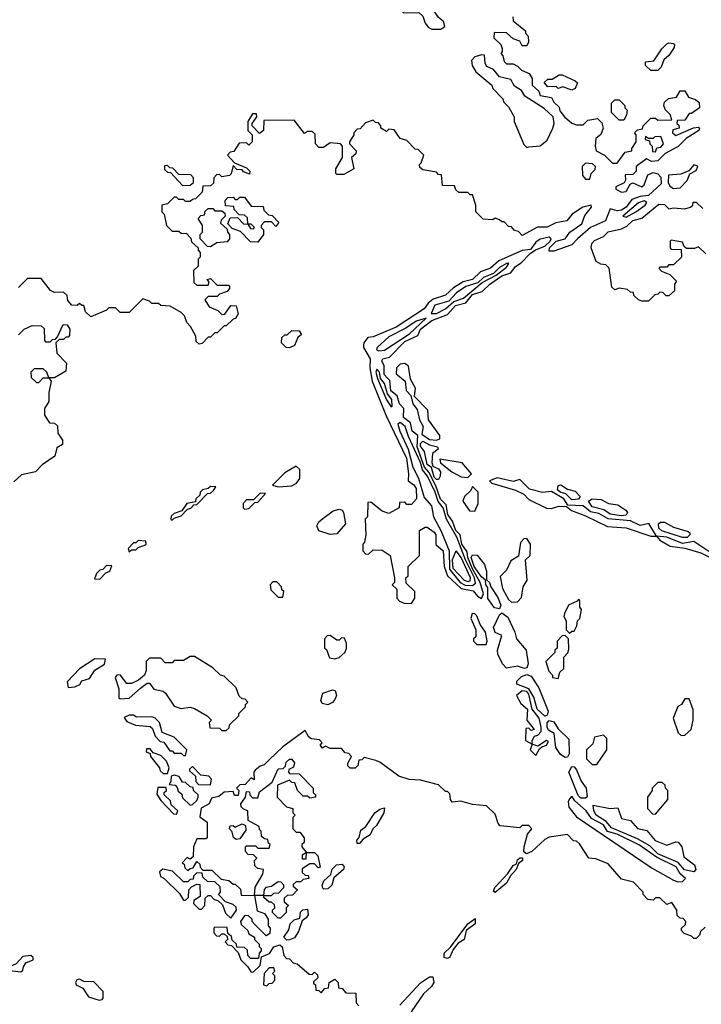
# Model space of a CAD drawing. Extents: x 2769579 to 2883812, y 684207 to 828660.
# Tile 367 of 505: x 2825010 to 2828028, y 778609 to 782965. Entities that reach past the tile are written whole.
import ezdxf

# ---------------------------------------------------------------- set-up
doc = ezdxf.new("R2010")
doc.units = 0

msp = doc.modelspace()

# ---------------------------------------------------------------- linework, layer by layer
at = {"layer": '0CON02XD'}
for points in [[(2826875, 782922.5), (2826892.5, 782935), (2826886.4, 782956.4), (2826864.1, 782974.1), (2826836, 783016), (2826775, 783067.5), (2826737, 783087), (2826719.3, 783119.3), (2826700, 783135), (2826655, 783152.5), (2826635, 783150), (2826611.7, 783128.3), (2826631.7, 783061.7), (2826645, 783050), (2826698.3, 783048.3), (2826700, 783005), (2826710, 782995), (2826777, 782997), (2826795, 782980), (2826805, 782950), (2826820.7, 782930.7), (2826835, 782922.5), (2826875, 782922.5)], [(2827193, 782977), (2827195, 782960), (2827250, 782915), (2827250, 782905), (2827261.7, 782891.7), (2827262.5, 782865), (2827255, 782850), (2827235, 782850), (2827225, 782870), (2827195, 782880), (2827165, 782907.5), (2827111.7, 782908.3), (2827110, 782885), (2827140, 782855), (2827147, 782837), (2827147, 782823), (2827140, 782815), (2827150, 782805), (2827155, 782780), (2827165, 782770), (2827195, 782770), (2827215, 782760), (2827231.7, 782741.7), (2827266.4, 782726.4), (2827280, 782705), (2827280, 782675), (2827308.3, 782648.3), (2827315, 782630), (2827365, 782620), (2827375, 782600), (2827398.3, 782578.3), (2827401.7, 782561.7), (2827422.5, 782535), (2827455, 782507.5), (2827475, 782500), (2827505, 782500), (2827525, 782520), (2827568.3, 782528.3), (2827588.3, 782508.3), (2827593.3, 782485), (2827583, 782457), (2827560.7, 782439.3), (2827557.5, 782405), (2827562.5, 782385), (2827600, 782365), (2827635, 782330), (2827655, 782330), (2827691.7, 782378.3), (2827720, 782385), (2827720, 782395), (2827740, 782425), (2827740, 782455), (2827732.5, 782465), (2827745, 782477.5), (2827768.3, 782481.7), (2827770, 782495), (2827805, 782530), (2827825, 782530), (2827835, 782520), (2827898.3, 782521.7), (2827890, 782545), (2827868.3, 782568.3), (2827862.5, 782585), (2827865, 782600), (2827883, 782617), (2827918.3, 782621.7), (2827935, 782650), (2827955, 782650), (2827971.7, 782621.7), (2828001.7, 782611.7), (2828018.3, 782598.3), (2828020, 782575), (2827985, 782550), (2827975, 782550), (2827955, 782520), (2827921.7, 782518.3), (2827920, 782505), (2827928.3, 782498.3), (2827930, 782485), (2827901.7, 782478.3), (2827900, 782465), (2827915, 782452.5), (2827993.6, 782486.4), (2828015, 782490), (2828020, 782485), (2828017.5, 782475), (2827961.2, 782438.8), (2827925, 782404), (2827867.7, 782372.3), (2827835, 782341.2), (2827807, 782337), (2827785, 782350), (2827740, 782315), (2827740, 782295), (2827725, 782280), (2827691.7, 782278.3), (2827692.5, 782255), (2827686.4, 782243.6), (2827650, 782225), (2827650, 782215), (2827675, 782201.2), (2827695.9, 782204.1), (2827713.3, 782236.7), (2827725, 782243.3), (2827765, 782226), (2827775.7, 782235), (2827790.9, 782279.1), (2827815, 782289.2), (2827835, 782282.9), (2827848.5, 782268.5), (2827850.7, 782239.3), (2827795, 782187.8), (2827757.2, 782182.8), (2827720.6, 782169.4), (2827695.6, 782135), (2827675, 782121.5), (2827655, 782119.4), (2827625, 782127.5), (2827604.2, 782075), (2827538, 782045), (2827479.4, 781995)], [(2827835, 782740), (2827805, 782740), (2827781.7, 782761.7), (2827781.7, 782778.3), (2827817.5, 782782.5), (2827853.6, 782836.4), (2827875, 782857.5), (2827885, 782862.5), (2827905, 782860), (2827910, 782855), (2827908.3, 782841.7), (2827883.9, 782806.1), (2827862, 782788), (2827850, 782755), (2827835, 782740)], [(2827255, 782400), (2827265, 782402.5), (2827315, 782407.5), (2827345, 782432.5), (2827371.2, 782485), (2827376.2, 782505), (2827372.5, 782535), (2827332.5, 782572.5), (2827246.1, 782626.1), (2827231.7, 782651.7), (2827200.7, 782670.7), (2827185, 782700), (2827135, 782712.5), (2827107.5, 782745), (2827078.3, 782758.3), (2827070.7, 782770.7), (2827068.3, 782808.3), (2827055, 782810), (2827025, 782800), (2827010, 782785), (2827013, 782763), (2827030, 782735), (2827100, 782675), (2827105, 782660), (2827150, 782615), (2827151.7, 782601.7), (2827175, 782580), (2827200, 782535), (2827200, 782515), (2827243, 782413), (2827255, 782400)], [(2827455, 782652.5), (2827415, 782667.5), (2827395, 782660), (2827385, 782670), (2827348.3, 782668.3), (2827333, 782687), (2827348.3, 782701.7), (2827367.5, 782702.5), (2827398.3, 782721.7), (2827411.7, 782721.7), (2827470, 782695), (2827480, 782685), (2827469.3, 782660.7), (2827455, 782652.5)], [(2827685, 782520), (2827665, 782520), (2827630, 782555), (2827630, 782595), (2827645, 782610), (2827665, 782610), (2827690, 782585), (2827690, 782575), (2827700, 782565), (2827697, 782543), (2827685, 782520)], [(2827479.4, 781995), (2827455, 781968.9), (2827375, 781940.6), (2827355, 781941.2), (2827356, 781955), (2827385, 781985.6), (2827425, 781996), (2827445.8, 782025), (2827498.9, 782061.1), (2827511.9, 782098.1), (2827542.5, 782135), (2827540, 782145), (2827503.9, 782136.1), (2827456.1, 782103.9), (2827432.5, 782075), (2827384, 782066), (2827345, 782047.5), (2827303, 782047), (2827235, 782010), (2827218.3, 782028.3), (2827201.7, 782031.7), (2827188.3, 782048.3), (2827175, 782050), (2827155, 782070), (2827145, 782070), (2827135, 782080), (2827115, 782087.5), (2827105, 782080), (2827061.7, 782081.7), (2827030, 782115), (2827030, 782145), (2827015, 782190), (2827005, 782190), (2826995, 782200), (2826955, 782200), (2826941.7, 782211.7), (2826935, 782230), (2826881.7, 782231.7), (2826878.3, 782278.3), (2826865, 782280), (2826855, 782290), (2826795, 782300), (2826781.7, 782311.7), (2826780, 782325), (2826788.3, 782331.7), (2826800, 782365), (2826775, 782390), (2826761.7, 782391.7), (2826725, 782430), (2826695, 782440), (2826668.3, 782478.3), (2826645, 782480), (2826635, 782470), (2826610, 782485), (2826610, 782495), (2826598.3, 782508.3), (2826585, 782510), (2826575, 782520), (2826541.7, 782508.3), (2826518.3, 782481.7), (2826505, 782480), (2826490, 782465), (2826490, 782455), (2826470, 782425), (2826470, 782415), (2826500, 782385), (2826498.3, 782371.7), (2826480, 782355), (2826490, 782305), (2826445, 782280), (2826415, 782280), (2826410, 782285), (2826410, 782305), (2826440, 782355), (2826440, 782405), (2826430, 782415), (2826385, 782420), (2826355, 782400), (2826335, 782400), (2826320, 782415), (2826318.3, 782458.3), (2826305, 782470), (2826285, 782470), (2826271.7, 782461.7), (2826225, 782520), (2826091.7, 782518.3), (2826090, 782475), (2826071.7, 782461.7), (2826040, 782495), (2826040, 782505), (2826060, 782535), (2826058.3, 782548.3), (2826041.7, 782548.3), (2826020, 782515), (2826020, 782475), (2826040, 782455), (2826040, 782425), (2826025, 782410), (2826015, 782420), (2825981.7, 782418.3), (2825958.3, 782381.7), (2825941.7, 782378.3), (2825930, 782365), (2825961.7, 782331.7), (2826015, 782310), (2826030, 782295), (2826028.3, 782281.7), (2826001.7, 782291.7), (2825995, 782300), (2825971.7, 782301.7), (2825955, 782320), (2825947, 782283), (2825940, 782275), (2825905, 782270), (2825895, 782280), (2825881.7, 782278.3), (2825870, 782265), (2825868.3, 782241.7), (2825855, 782230), (2825821.7, 782228.3), (2825818.3, 782201.7), (2825788.3, 782171.7), (2825775, 782170), (2825765, 782160), (2825745, 782160), (2825735, 782170), (2825715, 782170), (2825705, 782180), (2825695, 782180), (2825665, 782150), (2825640, 782145), (2825640, 782115), (2825650, 782105), (2825660, 782055), (2825685, 782030), (2825715, 782030), (2825725, 782020), (2825748.3, 782018.3), (2825768.3, 781998.3), (2825771.7, 781981.7), (2825800, 781955), (2825800, 781945), (2825810, 781935), (2825810, 781915), (2825800, 781905), (2825800, 781875), (2825780, 781855), (2825781.7, 781801.7), (2825795, 781790), (2825845, 781790), (2825850, 781805), (2825840, 781815), (2825855, 781820), (2825885, 781790), (2825935, 781790), (2825940, 781785), (2825940, 781775), (2825928.3, 781761.7), (2825895, 781750), (2825885, 781740), (2825845, 781740), (2825830, 781725), (2825850, 781695), (2825888.3, 781678.3), (2825905, 781660), (2825918.3, 781661.7), (2825945, 781700), (2825968.3, 781698.3), (2825977, 781663), (2825966.4, 781643.6), (2825955, 781640), (2825925, 781610), (2825915, 781610), (2825885, 781580), (2825875, 781580), (2825855, 781560), (2825845, 781560), (2825818.3, 781531.7), (2825805, 781530), (2825791.7, 781541.7), (2825790, 781565), (2825767, 781607), (2825750, 781625), (2825740, 781655), (2825725, 781670), (2825677, 781697), (2825635, 781700), (2825625, 781710), (2825595, 781710), (2825585, 781720), (2825555, 781730), (2825495, 781670), (2825455, 781670), (2825435, 781690), (2825405, 781690), (2825395, 781680), (2825325, 781650), (2825301.7, 781671.7), (2825295, 781700), (2825285, 781700), (2825275, 781710), (2825265, 781700), (2825241.7, 781701.7), (2825223, 781723), (2825220, 781745), (2825205, 781760), (2825165, 781757.5), (2825147, 781767), (2825105, 781820), (2825045, 781820), (2825005, 781780)], [(2827825, 782380), (2827831.7, 782398.3), (2827848.3, 782401.7), (2827860, 782415), (2827848.3, 782448.3), (2827823, 782447), (2827815, 782440), (2827795, 782440), (2827781.7, 782448.3), (2827780, 782435), (2827798.3, 782428.3), (2827800, 782415), (2827810, 782405), (2827811.7, 782381.7), (2827825, 782380)], [(2825731.7, 782231.7), (2825765, 782232.5), (2825780, 782245), (2825780, 782265), (2825768.3, 782278.3), (2825715, 782280), (2825688.3, 782308.3), (2825675, 782310), (2825665, 782320), (2825651.7, 782318.3), (2825651.7, 782301.7), (2825665, 782290), (2825678.3, 782288.3), (2825731.7, 782231.7)], [(2827535, 782260), (2827540, 782285), (2827558.3, 782301.7), (2827560, 782315), (2827547, 782327), (2827515, 782330), (2827500, 782315), (2827502.5, 782275), (2827515, 782260), (2827535, 782260)], [(2827905, 782218.8), (2827935, 782221.2), (2827966.1, 782253.9), (2827976.7, 782283.3), (2828005, 782297.5), (2828012.5, 782315), (2828008.8, 782318.8), (2827995, 782323.3), (2827973.3, 782296.7), (2827937.9, 782282.1), (2827882.5, 782277.5), (2827880.8, 782245), (2827888, 782228), (2827905, 782218.8)], [(2826065, 781980), (2826031.7, 781981.7), (2825988.3, 782028.3), (2825951.7, 782041.7), (2825931.7, 782061.7), (2825941.7, 782088.3), (2825975, 782090), (2826001.7, 782061.7), (2826020, 782060), (2826031.7, 782041.7), (2826045, 782040), (2826050, 782045), (2826035, 782060), (2826020, 782060), (2826018.3, 782088.3), (2826005, 782100), (2825981.7, 782101.7), (2825960, 782125), (2825958.3, 782138.3), (2825921.7, 782141.7), (2825920, 782165), (2825931.7, 782178.3), (2825955, 782180), (2825965, 782170), (2825975, 782170), (2825985, 782180), (2826005, 782180), (2826035, 782140), (2826088.3, 782138.3), (2826091.7, 782121.7), (2826111.7, 782101.7), (2826128.3, 782098.3), (2826158.3, 782068.3), (2826145, 782050), (2826125, 782070), (2826095, 782070), (2826080, 782055), (2826080, 782045), (2826090, 782035), (2826090, 782015), (2826065, 781980)], [(2825855, 781960), (2825841.7, 781961.7), (2825810, 781995), (2825810, 782015), (2825820, 782025), (2825820, 782055), (2825800, 782085), (2825811.7, 782098.3), (2825828.3, 782101.7), (2825831.7, 782118.3), (2825845, 782130), (2825865, 782130), (2825875, 782120), (2825905, 782120), (2825918.3, 782108.3), (2825920, 782095), (2825901.7, 782078.3), (2825900, 782065), (2825928.3, 782038.3), (2825930, 782025), (2825940, 782015), (2825940, 781995), (2825928.3, 781981.7), (2825883, 781977), (2825855, 781960)], [(2828048.3, 781928.3), (2828015, 781960), (2827997.5, 781952.5), (2827962.5, 781952.5), (2827951.7, 781961.7), (2827945, 781980), (2827895, 781990), (2827890, 781985), (2827890, 781955), (2827895, 781950), (2827938.3, 781948.3), (2827940, 781915), (2827905, 781880), (2827885, 781880), (2827875, 781870), (2827845, 781870), (2827840, 781865), (2827851.7, 781851.7), (2827888.3, 781838.3), (2827918.3, 781808.3), (2827910, 781795), (2827910, 781765), (2827885, 781742.5), (2827873, 781743), (2827858.3, 781758.3), (2827845, 781760), (2827835, 781750), (2827821.7, 781748.3), (2827795, 781720), (2827765, 781720), (2827750, 781725), (2827730, 781745), (2827728.3, 781758.3), (2827715, 781760), (2827701.7, 781771.7), (2827665, 781777.5), (2827645, 781770), (2827631.7, 781781.7), (2827620, 781865), (2827605, 781880), (2827583, 781883), (2827562.5, 781895), (2827540, 781955), (2827544, 781975), (2827555, 781987.5), (2827594.4, 782005.6), (2827615, 782025.7), (2827675, 782039.2), (2827698.8, 782051.2), (2827725, 782075.8), (2827765, 782087.5), (2827840.5, 782149.5), (2827865, 782146.7), (2827885, 782127.5), (2827905, 782132.5), (2827955, 782127.5), (2827980, 782135), (2827990, 782145), (2827991.7, 782158.3), (2828005, 782157.5), (2828035, 782130)], [(2827695, 782091.2), (2827738.8, 782115), (2827780, 782145), (2827786.2, 782156.2), (2827775, 782163.8), (2827750, 782155), (2827680, 782095), (2827695, 782091.2)], [(2826745, 780382.5), (2826760, 780405), (2826760, 780435), (2826721.7, 780471.7), (2826720, 780495), (2826730, 780505), (2826730, 780545), (2826780, 780595), (2826780, 780705), (2826805, 780720), (2826815, 780720), (2826845, 780697.5), (2826852.5, 780685), (2826853, 780643), (2826885.8, 780615), (2826889.2, 780545), (2826904, 780504), (2826965, 780448.1), (2827018.1, 780438.1), (2827036.7, 780415), (2827055, 780404), (2827064, 780425), (2827049.5, 780475), (2827014.8, 780534.8), (2826994, 780585), (2826991.1, 780611.1), (2826968.2, 780645), (2826960.6, 780685), (2826941.5, 780705), (2826926.5, 780746.5), (2826905.4, 780775), (2826899.1, 780819.1), (2826873.4, 780843.4), (2826852.7, 780902.7), (2826822.4, 780962.4), (2826803.3, 780985), (2826770.4, 781075), (2826772.5, 781125), (2826747.5, 781145), (2826740.8, 781180.8), (2826709.5, 781205), (2826710.8, 781245), (2826691.4, 781265), (2826681.4, 781301.4), (2826652.9, 781322.9), (2826648.9, 781368.9), (2826639.5, 781379.5), (2826624.5, 781395), (2826624.1, 781434.1), (2826613.8, 781455), (2826617.5, 781465), (2826648.3, 781471.7), (2826715, 781540.6), (2826773, 781567), (2826785.6, 781595), (2826835, 781633.6), (2826905, 781660), (2826939.2, 781700.8), (2826985, 781712.5), (2827015, 781749.2), (2827058.1, 781761.9), (2827091.4, 781795), (2827145, 781831.5), (2827184.4, 781845.6), (2827205, 781872.5), (2827231.3, 781888.7), (2827270, 781930), (2827293.6, 781946.4), (2827335, 781962.9), (2827358.6, 781985), (2827363.3, 781995), (2827355, 782003.3), (2827315, 781994), (2827295, 781980), (2827272, 781948), (2827235, 781944), (2827131.7, 781898.3), (2827095, 781866), (2827050.5, 781849.5), (2827015, 781815.8), (2826974.5, 781805.5), (2826930.9, 781779.1), (2826895, 781746.2), (2826841.1, 781728.9), (2826818.6, 781711.4), (2826801.2, 781685), (2826676.7, 781605), (2826575, 781562.5), (2826551.7, 781558.3), (2826533.3, 781535), (2826532.5, 781525), (2826532.5, 781515), (2826562.5, 781465), (2826560.6, 781425), (2826570.8, 781365), (2826632.3, 781212.3), (2826722.9, 781025), (2826732.5, 780955), (2826730, 780925), (2826755, 780907.5), (2826765, 780890), (2826767.5, 780845), (2826745, 780820), (2826725, 780820), (2826715, 780830), (2826691.7, 780828.3), (2826690, 780805), (2826645, 780780), (2826615, 780790), (2826565, 780830), (2826551.7, 780828.3), (2826550, 780765), (2826540, 780755), (2826542.5, 780685), (2826537, 780653), (2826530, 780645), (2826530, 780615), (2826541.7, 780601.7), (2826555, 780600), (2826575, 780620), (2826615, 780617.5), (2826650, 780595), (2826670, 780495), (2826670, 780475), (2826660, 780465), (2826680, 780445), (2826680, 780405), (2826691.7, 780391.7), (2826713, 780383), (2826745, 780382.5)], [(2826855, 781664.4), (2826896.2, 781685), (2826932.3, 781717.7), (2826975, 781733.1), (2827058.3, 781801.7), (2827120, 781835), (2827165, 781870), (2827176, 781886), (2827165, 781885.8), (2827135, 781868.8), (2827108, 781842), (2827063.3, 781825), (2827038.6, 781801.4), (2826985, 781784.2), (2826945, 781755.8), (2826909.7, 781720.3), (2826848.3, 781701.7), (2826832.5, 781665), (2826855, 781664.4)], [(2826600, 781500), (2826625, 781502.5), (2826736, 781575), (2826810, 781645), (2826765, 781630.8), (2826720.5, 781599.5), (2826645, 781561.4), (2826593.3, 781515), (2826590, 781505), (2826600, 781500)], [(2825005, 781570), (2825030, 781595), (2825065, 781612.5), (2825105, 781610), (2825118.3, 781598.3), (2825120, 781545), (2825125, 781540), (2825145, 781540), (2825155, 781550), (2825168.3, 781551.7), (2825178.3, 781561.7), (2825203, 781617), (2825220, 781615), (2825232.5, 781595), (2825231.7, 781568.3), (2825225, 781560), (2825215, 781560), (2825205, 781550), (2825185, 781550), (2825170, 781535), (2825175, 781490), (2825217.5, 781445), (2825215, 781410), (2825165, 781380), (2825140, 781380), (2825130, 781405), (2825115, 781420), (2825075, 781420), (2825060, 781405), (2825061.7, 781381.7), (2825085, 781360), (2825095, 781360), (2825115, 781380), (2825140, 781380), (2825150, 781365), (2825140, 781315), (2825140, 781275), (2825120, 781245), (2825120, 781215), (2825141.7, 781181.7), (2825165, 781180), (2825178.3, 781168.3), (2825180, 781135), (2825200, 781105), (2825200, 781085), (2825175, 781070), (2825166.4, 781033.6), (2825110, 780995), (2825080, 780965), (2825018.3, 780951.7), (2824985, 780920)], [(2826205, 781513.3), (2826190, 781515), (2826170, 781535), (2826171.7, 781558.3), (2826185, 781570), (2826195, 781570), (2826215, 781590), (2826248.3, 781588.3), (2826258.3, 781571.7), (2826241.7, 781558.3), (2826226.4, 781523.6), (2826205, 781513.3)], [(2826855, 781104.4), (2826870, 781110), (2826870, 781125), (2826820, 781195), (2826818, 781238), (2826758.3, 781298.3), (2826762.5, 781335), (2826740, 781375), (2826731.7, 781431.7), (2826715, 781444), (2826695, 781441.2), (2826678.8, 781425), (2826677.7, 781397.7), (2826717.5, 781365), (2826721.2, 781325), (2826742.5, 781302.5), (2826751.2, 781265), (2826769.7, 781239.7), (2826780, 781195), (2826796.7, 781165), (2826791.2, 781131.2), (2826825, 781106.9), (2826855, 781104.4)], [(2826655, 781252.5), (2826660, 781255), (2826658, 781285), (2826639.2, 781309.2), (2826625.8, 781355), (2826607.3, 781377.3), (2826603.3, 781405), (2826591.2, 781418.8), (2826586.7, 781405), (2826595, 781377.5), (2826635, 781283.3), (2826655, 781252.5)], [(2827015, 780461.8), (2827028, 780472), (2827024.6, 780495), (2826984.6, 780575), (2826945.5, 780675), (2826900.4, 780755), (2826885.3, 780805.3), (2826863.1, 780833.1), (2826849.6, 780875), (2826815.3, 780945.3), (2826793.1, 780973.1), (2826785, 781006), (2826731.1, 781121.1), (2826717.1, 781165), (2826695, 781183.3), (2826684.1, 781175.9), (2826693.3, 781145), (2826730.6, 781065), (2826750.5, 780985), (2826776.4, 780936.4), (2826801.3, 780851.3), (2826833.6, 780813.6), (2826842.2, 780765), (2826875.5, 780705), (2826911.5, 780615), (2826913.5, 780533.5), (2826961.1, 780475), (2826982.7, 780462.7), (2827015, 780461.8)], [(2826855, 780930.8), (2826845, 780940.8), (2826834.2, 780984.2), (2826815, 780996.7), (2826802.5, 781055), (2826785, 781077.5), (2826785, 781090), (2826795, 781100), (2826825, 781083.8), (2826860.8, 781075), (2826863.8, 781065), (2826837.5, 781045), (2826835.7, 781005.7), (2826840, 780990), (2826865, 780977.1), (2826873.1, 780965), (2826872.5, 780945), (2826865, 780931.2), (2826855, 780930.8)], [(2826155, 780897.5), (2826215, 780902.5), (2826236.4, 780913.6), (2826250, 780935), (2826250, 780975), (2826235, 780990), (2826185, 780960), (2826130, 780905), (2826155, 780897.5)], [(2826995, 780940), (2827010, 780955), (2826968.8, 781005), (2826870, 781020), (2826873.8, 781005), (2826923.9, 780963.9), (2826965, 780942.5), (2826995, 780940)], [(2828062, 780612), (2827995, 780656.7), (2827945, 780648), (2827875, 780675.7), (2827830, 780680), (2827796, 780736), (2827756.9, 780726.9), (2827715, 780747.1), (2827615.8, 780755.8), (2827575, 780780), (2827536.9, 780786.9), (2827505, 780813.8), (2827437, 780817), (2827420, 780845), (2827365, 780878), (2827325, 780872.5), (2827267.8, 780887.8), (2827225, 780930), (2827195, 780921.2), (2827125, 780937.5), (2827090, 780925), (2827100, 780915), (2827205, 780883.3), (2827242.5, 780865), (2827265, 780842.5), (2827343, 780803), (2827365, 780802.5), (2827397, 780813), (2827431.7, 780811.7), (2827454.1, 780794.1), (2827515, 780770), (2827613, 780723), (2827695, 780716.7), (2827805, 780680), (2827830, 780680), (2827845, 780662.5), (2827890, 780635), (2827955, 780626.7), (2828025.9, 780605.9), (2828193, 780523)], [(2827455, 780841.1), (2827427.8, 780867.8), (2827402.5, 780875), (2827391.9, 780885), (2827395, 780903.3), (2827406.4, 780906.4), (2827435, 780887.5), (2827469.6, 780879.6), (2827491.2, 780855), (2827485, 780844.2), (2827455, 780841.1)], [(2825685, 780750), (2825695, 780760), (2825725, 780770), (2825751.7, 780798.3), (2825770, 780805), (2825781.7, 780818.3), (2825795, 780820), (2825841.7, 780868.3), (2825855, 780870), (2825868.3, 780881.7), (2825878.3, 780898.3), (2825855, 780900), (2825845, 780890), (2825820, 780885), (2825810, 780875), (2825808.3, 780861.7), (2825790, 780845), (2825788.3, 780831.7), (2825750, 780825), (2825728.3, 780791.7), (2825695, 780780), (2825681.7, 780768.3), (2825680, 780755), (2825685, 780750)], [(2826005, 780800), (2826025, 780802.5), (2826051.7, 780828.3), (2826065, 780830), (2826098.3, 780868.3), (2826075, 780870), (2826045, 780840), (2826015, 780840), (2826000, 780825), (2826000, 780805), (2826005, 780800)], [(2827025, 780790), (2827040, 780825), (2827040, 780875), (2827015, 780900), (2827008.3, 780881.7), (2826980, 780855), (2826972.5, 780835), (2827001.7, 780791.7), (2827025, 780790)], [(2827675, 780769.6), (2827625, 780776.5), (2827596.6, 780796.6), (2827545, 780808.9), (2827528, 780835), (2827545.6, 780844.4), (2827585, 780842.2), (2827617.5, 780825), (2827658.3, 780818.3), (2827694.2, 780795), (2827702, 780785), (2827695, 780772.9), (2827675, 780769.6)], [(2826385, 780686.7), (2826335, 780703.3), (2826326.2, 780725), (2826335, 780743.3), (2826352.1, 780757.9), (2826398.8, 780791.2), (2826425, 780800), (2826437.5, 780795), (2826443.3, 780785), (2826452.5, 780735), (2826415, 780690), (2826385, 780686.7)], [(2827965, 780673.5), (2827945, 780674.5), (2827853.9, 780703.9), (2827839.4, 780715), (2827838, 780735), (2827848.1, 780741.9), (2827865, 780741.9), (2827905, 780720), (2827970.3, 780700.3), (2827977.5, 780695), (2827977.1, 780685), (2827965, 780673.5)], [(2825495, 780610), (2825505, 780620), (2825525, 780620), (2825535, 780630), (2825565, 780640), (2825570, 780645), (2825568.3, 780658.3), (2825535, 780660), (2825525, 780650), (2825515, 780650), (2825490, 780625), (2825495, 780610)], [(2827188.3, 780388.3), (2827215, 780390), (2827231.7, 780408.3), (2827240, 780455), (2827257.5, 780485), (2827250, 780575), (2827270, 780595), (2827272.5, 780645), (2827255, 780670), (2827241.7, 780668.3), (2827228.3, 780651.7), (2827218.3, 780591.7), (2827185, 780570), (2827165, 780530), (2827138.3, 780501.7), (2827148.3, 780448.3), (2827175, 780400), (2827188.3, 780388.3)], [(2826995, 780478.6), (2827005, 780482), (2827006.5, 780495), (2826965, 780585.8), (2826945, 780613.3), (2826939.3, 780610.7), (2826925.3, 780574.7), (2826928.2, 780538.2), (2826978, 780485), (2826995, 780478.6)], [(2827135, 780358.8), (2827112.6, 780362.6), (2827083.5, 780403.5), (2827082.3, 780452.3), (2827074.4, 780465), (2827073.3, 780485), (2827055, 780500), (2827022.2, 780545), (2827009.5, 780585), (2827015, 780597.8), (2827035.5, 780595.5), (2827068, 780555), (2827077.1, 780525), (2827076.7, 780486.7), (2827090, 780475), (2827096, 780455), (2827127.8, 780407.8), (2827140, 780375), (2827135, 780358.8)], [(2825365, 780490), (2825391.7, 780518.3), (2825410, 780525), (2825418.3, 780548.3), (2825395, 780550), (2825378.3, 780531.7), (2825365, 780530), (2825350, 780515), (2825341.7, 780491.7), (2825365, 780490)], [(2826175, 780410), (2826180, 780435), (2826171.7, 780441.7), (2826170, 780455), (2826148.3, 780478.3), (2826131.7, 780478.3), (2826120, 780465), (2826121.7, 780441.7), (2826155, 780410), (2826175, 780410)], [(2827445, 780250), (2827455, 780260), (2827465, 780260), (2827477, 780283), (2827480, 780305), (2827490, 780315), (2827497.5, 780355), (2827490, 780365), (2827490, 780395), (2827485, 780400), (2827478.3, 780391.7), (2827440, 780375), (2827423, 780337), (2827420, 780325), (2827430, 780305), (2827430, 780265), (2827445, 780250)], [(2827075, 780200), (2827080, 780215), (2827072.5, 780255), (2827049.3, 780289.3), (2827035, 780327.5), (2827025, 780336.2), (2827013, 780337), (2827007.5, 780315), (2827030, 780265), (2827030, 780235), (2827020, 780225), (2827020, 780215), (2827035, 780200), (2827075, 780200)], [(2827245, 780094), (2827215, 780104), (2827165, 780096.2), (2827148, 780115), (2827128, 780158), (2827125.7, 780175), (2827145, 780240), (2827115, 780253.8), (2827107.5, 780275), (2827135, 780331.2), (2827145, 780340), (2827171.1, 780321.1), (2827203.1, 780255), (2827210.6, 780225), (2827253.3, 780175), (2827261.4, 780115), (2827255, 780096.7), (2827245, 780094)], [(2826405, 780137.5), (2826425, 780142.5), (2826450, 780165), (2826457, 780183), (2826457.5, 780205), (2826448.3, 780228.3), (2826435, 780230), (2826425, 780220), (2826415, 780220), (2826385, 780240), (2826371.7, 780238.3), (2826360, 780225), (2826360, 780185), (2826368.3, 780178.3), (2826381.7, 780141.7), (2826405, 780137.5)], [(2827395, 780050), (2827401.7, 780078.3), (2827420, 780095), (2827420, 780145), (2827437, 780163), (2827441.7, 780178.3), (2827440, 780225), (2827425, 780240), (2827411.7, 780238.3), (2827390, 780215), (2827390, 780185), (2827380, 780175), (2827380, 780165), (2827340, 780125), (2827353, 780083), (2827370, 780065), (2827370, 780055), (2827395, 780050)], [(2825225, 780010), (2825255, 780012.5), (2825276.4, 780023.6), (2825285, 780040), (2825319.3, 780050.7), (2825343.6, 780086.4), (2825386.4, 780113.6), (2825390, 780135), (2825343.6, 780136.4), (2825275, 780092.5), (2825220, 780035), (2825225, 780010)], [(2825925, 779820), (2825938.3, 779831.7), (2825940, 779845), (2825980, 779885), (2825980, 779895), (2826010, 779925), (2826010, 779935), (2826020, 779945), (2826008.3, 779958.3), (2825995, 779960), (2825981.7, 779971.7), (2825968.3, 780008.3), (2825915, 780060), (2825900, 780065), (2825865, 780097.5), (2825785, 780147.5), (2825765, 780147.5), (2825735, 780130), (2825695, 780130), (2825685, 780120), (2825655, 780120), (2825635, 780140), (2825585, 780140), (2825570, 780125), (2825570, 780085), (2825562.5, 780065), (2825537, 780043), (2825505, 780027.5), (2825485, 780027.5), (2825455, 780066.2), (2825440, 780065), (2825432.5, 780055), (2825450, 780005), (2825450, 779965), (2825455, 779960), (2825495, 779962.5), (2825545, 780007.5), (2825575, 780030), (2825585, 780030), (2825605, 780002.5), (2825645, 779993.8), (2825655.7, 779985.7), (2825695, 779927.5), (2825725, 779917.5), (2825765, 779922.5), (2825785, 779917.5), (2825840, 779885), (2825860, 779865), (2825850, 779855), (2825851.7, 779831.7), (2825895, 779830), (2825905, 779820), (2825925, 779820)], [(2827335, 779883.3), (2827301.1, 779915), (2827286.8, 779966.8), (2827265, 780004.4), (2827212, 780025), (2827211.4, 780038.6), (2827231.7, 780058.3), (2827255, 780067.5), (2827275, 780060.8), (2827309.4, 780009.4), (2827350.8, 779905), (2827345, 779887.5), (2827335, 779883.3)], [(2826375, 779934), (2826350, 779940), (2826343, 779953), (2826352.5, 779985), (2826395, 780000), (2826407, 779997), (2826412.5, 779975), (2826405, 779957.5), (2826395, 779943.3), (2826375, 779934)], [(2827295, 779710), (2827311.7, 779738.3), (2827321.7, 779748.3), (2827342.5, 779755), (2827351.7, 779771.7), (2827342.5, 779775), (2827305, 779750), (2827280, 779760), (2827280, 779775), (2827290, 779795), (2827305, 779800), (2827319.2, 779815), (2827319.2, 779835), (2827310, 779875), (2827278.6, 779915), (2827265, 779980.8), (2827255, 779992.2), (2827235, 779995.6), (2827210, 779975), (2827229.5, 779939.5), (2827259.2, 779915), (2827256.2, 779866.2), (2827287.5, 779825), (2827275, 779820), (2827265, 779830), (2827251.7, 779828.3), (2827250, 779775), (2827280, 779760), (2827270, 779735), (2827295, 779710)], [(2827938.3, 779798.3), (2827955, 779800), (2827982.5, 779825), (2827992.5, 779865), (2827991.7, 779911.7), (2827975, 779960), (2827955, 779960), (2827940, 779935), (2827923.6, 779926.4), (2827903.3, 779875), (2827925, 779810), (2827938.3, 779798.3)], [(2825745, 779710), (2825750, 779735), (2825695, 779790), (2825641.7, 779811.7), (2825630, 779855), (2825610, 779875), (2825595, 779880), (2825528.3, 779878.3), (2825515, 779887.5), (2825495, 779887.5), (2825473, 779877), (2825485, 779860), (2825523, 779843), (2825588.3, 779838.3), (2825598.3, 779828.3), (2825610, 779795), (2825631.7, 779771.7), (2825648.3, 779768.3), (2825675, 779730), (2825685, 779730), (2825695, 779720), (2825725, 779720), (2825735, 779710), (2825745, 779710)], [(2827425, 779700.8), (2827404.5, 779714.5), (2827384.2, 779744.2), (2827377.3, 779807.3), (2827351.7, 779821.7), (2827345.8, 779835), (2827345.9, 779854.1), (2827355, 779863.8), (2827375, 779858.8), (2827395, 779826.7), (2827442, 779782), (2827442.9, 779717.1), (2827435, 779702), (2827425, 779700.8)], [(2828045, 778950), (2828025, 778930), (2828020, 778915), (2828005, 778900), (2827995, 778900), (2827985, 778910), (2827951.7, 778921.7), (2827940, 778935), (2827940, 778945), (2827958.3, 778961.7), (2827960, 778975), (2827948.3, 778988.3), (2827935, 778990), (2827921.7, 779001.7), (2827920, 779025), (2827898.3, 779058.3), (2827875, 779050), (2827845, 779080), (2827825, 779080), (2827815, 779070), (2827791.7, 779071.7), (2827770, 779095), (2827770, 779105), (2827728.3, 779148.3), (2827675, 779162.5), (2827615, 779230), (2827561.7, 779251.7), (2827530, 779255), (2827488.3, 779318.3), (2827475, 779330), (2827461.7, 779331.7), (2827435, 779360), (2827355, 779347.5), (2827335, 779337.5), (2827277.5, 779285), (2827253.6, 779273.6), (2827242.5, 779282.5), (2827244, 779305), (2827258.3, 779361.7), (2827277.5, 779385), (2827265, 779400), (2827235, 779400), (2827225, 779390), (2827138.3, 779398.3), (2827128.3, 779408.3), (2827115, 779450), (2827077, 779487), (2827015, 779492.5), (2826963, 779507), (2826925, 779502.5), (2826917.5, 779515), (2826915, 779540), (2826905, 779550), (2826895, 779550), (2826865, 779580), (2826785, 779600), (2826735, 779602.5), (2826688.3, 779618.3), (2826605, 779680), (2826587, 779687), (2826535, 779700), (2826525, 779690), (2826511.7, 779688.3), (2826507.5, 779665), (2826496.1, 779653.9), (2826473, 779653), (2826463, 779663), (2826462.5, 779675), (2826480, 779705), (2826468.3, 779718.3), (2826451.7, 779721.7), (2826435, 779740), (2826385, 779740), (2826365, 779750), (2826351.7, 779741.7), (2826340, 779755), (2826350, 779765), (2826338.3, 779778.3), (2826302.5, 779782.5), (2826290, 779790), (2826275, 779820), (2826175, 779747.5), (2826115, 779690)], [(2827565, 779670), (2827610, 779735), (2827610, 779785), (2827595, 779800), (2827555, 779790), (2827548.3, 779761.7), (2827520, 779735), (2827520, 779695), (2827545, 779670), (2827565, 779670)], [(2825665, 779630), (2825672.5, 779655), (2825660, 779685), (2825635, 779710), (2825601.7, 779721.7), (2825588.3, 779738.3), (2825571.7, 779738.3), (2825570, 779725), (2825588.3, 779718.3), (2825590, 779705), (2825630, 779655), (2825631.7, 779641.7), (2825645, 779630), (2825665, 779630)], [(2826115, 779690), (2826092.5, 779667.5), (2826075, 779662.5), (2826053.3, 779645), (2826047.5, 779635), (2826048.3, 779601.7), (2826035, 779610), (2826008.3, 779581.7), (2825985, 779580), (2825970, 779565), (2825980, 779555), (2825978.3, 779531.7), (2825961.7, 779531.7), (2825955, 779550), (2825915, 779547.5), (2825891.7, 779528.3), (2825860, 779520), (2825850, 779495), (2825813.8, 779476.2), (2825808.3, 779438.3), (2825840, 779415), (2825840, 779345), (2825835, 779340), (2825795, 779340), (2825780, 779305), (2825778.3, 779261.7), (2825765, 779250), (2825751.7, 779258.3), (2825730, 779235), (2825738.3, 779228.3), (2825741.7, 779211.7), (2825755, 779200), (2825765, 779210), (2825778.3, 779211.7), (2825795, 779240), (2825808.3, 779228.3), (2825810, 779215), (2825821.7, 779201.7), (2825861.7, 779201.7), (2825901.7, 779161.7), (2825937, 779157), (2825955, 779140), (2825965, 779140), (2825988.3, 779118.3), (2825991.7, 779091.7), (2826050, 779090), (2826061.7, 779021.7), (2826095, 779010), (2826110, 778985), (2826110, 778955), (2826120, 778945), (2826118.3, 778921.7), (2826101.7, 778911.7), (2826051.7, 778961.7), (2826040, 778975), (2826040, 778985), (2826021.7, 779001.7), (2826005, 779000), (2825987.5, 778975), (2825991.7, 778961.7), (2826020, 778935), (2826025, 778920), (2826050, 778905), (2826050, 778895), (2826070, 778875), (2826070, 778865), (2826080, 778855), (2826080, 778845), (2826070, 778835), (2826068.3, 778811.7), (2826031.7, 778811.7), (2826020, 778825), (2826018.3, 778848.3), (2826005, 778860), (2825971.7, 778861.7), (2825970, 778875), (2825951.7, 778891.7), (2825948.3, 778908.3), (2825931.7, 778921.7), (2825928.3, 778948.3), (2825875, 778950), (2825870, 778945), (2825870, 778925), (2825881.7, 778911.7), (2825895, 778910), (2825905, 778920), (2825915, 778920), (2825928.3, 778908.3), (2825930, 778895), (2825920, 778885), (2825931.7, 778871.7), (2825948.3, 778868.3), (2825978.3, 778838.3), (2825990, 778805), (2826020, 778775), (2826035, 778750), (2826045, 778752.5), (2826075, 778780), (2826081.7, 778818.3), (2826117, 778833), (2826135, 778862.5), (2826161.7, 778871.7), (2826172.5, 778862.5), (2826180, 778825), (2826191.7, 778811.7), (2826205, 778810), (2826221.7, 778791.7), (2826238.3, 778788.3), (2826291.7, 778741.7), (2826305, 778740), (2826315, 778750), (2826328.3, 778738.3), (2826330, 778725), (2826311.7, 778708.3), (2826311.7, 778701.7), (2826320, 778695), (2826321.7, 778671.7), (2826335, 778670), (2826345, 778660), (2826361.7, 778678.3), (2826378.3, 778681.7), (2826380, 778705), (2826405, 778720), (2826420, 778705), (2826421.7, 778681.7), (2826438.3, 778678.3), (2826455, 778660), (2826498.3, 778658.3), (2826500, 778615), (2826511.7, 778601.7)], [(2826165, 778990), (2826155, 778990), (2826130, 779015), (2826130, 779025), (2826140, 779035), (2826138.3, 779048.3), (2826125, 779060), (2826115, 779060), (2826091.7, 779081.7), (2826090, 779090), (2826125, 779090), (2826135, 779100), (2826158.3, 779101.7), (2826180, 779125), (2826180, 779135), (2826168.3, 779148.3), (2826155, 779150), (2826125, 779130), (2826100, 779125), (2826093, 779117), (2826090, 779090), (2826050, 779090), (2826053, 779127), (2826087.5, 779185), (2826090, 779205), (2826065, 779210), (2826051.7, 779221.7), (2826050, 779245), (2826060, 779255), (2826045, 779270), (2826021.7, 779271.7), (2826010, 779285), (2826010, 779305), (2826015, 779310), (2826055, 779310), (2826065, 779300), (2826115, 779300), (2826120, 779315), (2826111.7, 779321.7), (2826108.3, 779338.3), (2826095, 779340), (2826081.7, 779351.7), (2826080, 779375), (2826071.7, 779381.7), (2826070, 779395), (2826021.7, 779421.7), (2826020, 779465), (2826001.7, 779471.7), (2825991.7, 779481.7), (2825990, 779495), (2826010, 779525), (2826015, 779550), (2826028.3, 779548.3), (2826030, 779535), (2826041.7, 779521.7), (2826065, 779522.5), (2826071.7, 779548.3), (2826128.3, 779591.7), (2826155, 779650), (2826177.5, 779652.5), (2826187.5, 779662.5), (2826190.7, 779679.3), (2826205, 779692.5), (2826215, 779692.5), (2826226.4, 779676.4), (2826222.5, 779657.5), (2826202.5, 779647.5), (2826200, 779635), (2826205, 779630), (2826248.3, 779628.3), (2826310, 779565), (2826310, 779545), (2826320, 779535), (2826320, 779525), (2826295, 779520), (2826285, 779530), (2826265, 779530), (2826240, 779555), (2826228.3, 779588.3), (2826215, 779590), (2826205, 779600), (2826151.7, 779578.3), (2826150, 779525), (2826191.7, 779481.7), (2826220, 779475), (2826220, 779455), (2826230, 779445), (2826220, 779435), (2826220, 779385), (2826235, 779370), (2826250, 779370), (2826270, 779345), (2826270, 779325), (2826260, 779315), (2826260, 779305), (2826280, 779280), (2826261.7, 779268.3), (2826261.7, 779251.7), (2826278.3, 779251.7), (2826280, 779280), (2826315, 779280), (2826330, 779265), (2826340, 779215), (2826331.7, 779211.7), (2826315, 779230), (2826295, 779230), (2826261.7, 779208.3), (2826261.7, 779191.7), (2826275, 779180), (2826288.3, 779178.3), (2826290, 779165), (2826265, 779160), (2826255, 779150), (2826235, 779150), (2826221.7, 779138.3), (2826221.7, 779131.7), (2826240, 779115), (2826218.3, 779091.7), (2826195, 779090), (2826181.7, 779078.3), (2826181.7, 779061.7), (2826200, 779045), (2826190, 779035), (2826190, 779015), (2826165, 778990)], [(2825855, 779580), (2825860, 779605), (2825848.3, 779618.3), (2825811.7, 779621.7), (2825775, 779660), (2825761.7, 779648.3), (2825761.7, 779641.7), (2825788.3, 779618.3), (2825790, 779595), (2825801.7, 779581.7), (2825855, 779580)], [(2827515, 779520), (2827495, 779520), (2827483, 779533), (2827441.8, 779635), (2827455, 779661.2), (2827465, 779658.8), (2827475.5, 779645.5), (2827495.5, 779595.5), (2827518, 779565), (2827523.3, 779526.7), (2827515, 779520)], [(2825765, 779490), (2825775, 779492.5), (2825795, 779510), (2825800, 779525), (2825800, 779535), (2825780, 779555), (2825778.3, 779568.3), (2825765, 779570), (2825745, 779590), (2825731.7, 779591.7), (2825717, 779617), (2825695, 779622.5), (2825681.7, 779618.3), (2825680, 779595), (2825671.7, 779581.7), (2825698.3, 779578.3), (2825708.3, 779568.3), (2825711.7, 779551.7), (2825728.3, 779538.3), (2825731.7, 779521.7), (2825765, 779490)], [(2825705, 779450), (2825710, 779465), (2825681.7, 779491.7), (2825678.3, 779508.3), (2825650, 779535), (2825650, 779545), (2825660, 779555), (2825658.3, 779568.3), (2825621.7, 779568.3), (2825618.3, 779538.3), (2825635, 779510), (2825691.7, 779451.7), (2825705, 779450)], [(2827825, 779450), (2827880, 779515), (2827880, 779555), (2827870, 779565), (2827868.3, 779578.3), (2827855, 779590), (2827835, 779590), (2827810, 779565), (2827810, 779555), (2827790, 779525), (2827790, 779475), (2827811.7, 779451.7), (2827825, 779450)], [(2827925, 779150), (2827945, 779152.5), (2827957.5, 779165), (2827935, 779186.2), (2827916.7, 779216.7), (2827829.3, 779259.3), (2827755, 779313.3), (2827655, 779361.9), (2827612.5, 779372.5), (2827595, 779402.5), (2827541.3, 779431.3), (2827518, 779465), (2827468.5, 779508.5), (2827455, 779530), (2827445, 779517.5), (2827439.2, 779505), (2827441.3, 779481.3), (2827475, 779437.5), (2827811.1, 779211.1), (2827905, 779158), (2827925, 779150)], [(2826515, 779320), (2826505, 779320), (2826502.5, 779335), (2826513.3, 779346.7), (2826520.8, 779379.2), (2826543.3, 779395), (2826582.5, 779455), (2826605, 779472.5), (2826625, 779477.5), (2826622.5, 779455), (2826590.5, 779399.5), (2826573.3, 779385), (2826562.3, 779357.7), (2826531.2, 779338.8), (2826515, 779320)], [(2827995, 779194.2), (2827953.3, 779203.3), (2827925.6, 779235.6), (2827835, 779274.5), (2827800.3, 779310.3), (2827745, 779341.1), (2827629.8, 779389.8), (2827607.3, 779417.3), (2827562.5, 779445), (2827552.5, 779465), (2827550, 779490), (2827625, 779474.4), (2827658.3, 779478.3), (2827675, 779430), (2827715, 779421.9), (2827745, 779385.7), (2827787.5, 779377.5), (2827823.4, 779333.4), (2827875, 779313.1), (2827915, 779328), (2827925.8, 779325.8), (2827942.5, 779305), (2827951.1, 779261.1), (2827998.6, 779225), (2828004.2, 779205), (2827995, 779194.2)], [(2825968.3, 779338.3), (2825957, 779347), (2825951.7, 779371.7), (2825940, 779385), (2825941.7, 779398.3), (2825955, 779400), (2825965, 779392.5), (2825995, 779407.5), (2826010, 779400), (2826011.7, 779378.3), (2825985, 779340), (2825968.3, 779338.3)], [(2827115, 779102.5), (2827108.3, 779108.3), (2827114.4, 779125.6), (2827172, 779188), (2827195, 779223.3), (2827210, 779230), (2827215, 779247.5), (2827225, 779256.7), (2827236.4, 779256.4), (2827236.7, 779245), (2827218.3, 779231.7), (2827208.8, 779205), (2827183.6, 779176.4), (2827166.2, 779145), (2827115, 779102.5)], [(2825945, 778990), (2825970, 779025), (2825968.3, 779038.3), (2825955, 779050), (2825921.7, 779061.7), (2825890, 779095), (2825900, 779105), (2825898.3, 779128.3), (2825875, 779150), (2825841.7, 779151.7), (2825821.7, 779171.7), (2825818.3, 779188.3), (2825795, 779190), (2825780, 779175), (2825778.3, 779161.7), (2825765, 779160), (2825755, 779150), (2825735, 779150), (2825687, 779197), (2825643.8, 779206.2), (2825630, 779195), (2825633.6, 779173.6), (2825650, 779165), (2825718.3, 779098.3), (2825735, 779070), (2825745, 779070), (2825758.3, 779081.7), (2825760, 779115), (2825771.7, 779128.3), (2825795, 779140), (2825808.3, 779138.3), (2825810, 779085), (2825781.7, 779068.3), (2825780, 779055), (2825805, 779030), (2825815, 779030), (2825830, 779045), (2825831.7, 779078.3), (2825845, 779090), (2825855, 779090), (2825871.7, 779071.7), (2825888.3, 779068.3), (2825908.3, 779048.3), (2825921.7, 779011.7), (2825945, 778990)], [(2826357.5, 779117.5), (2826353, 779123), (2826350, 779135), (2826356.7, 779155), (2826387.5, 779182.5), (2826393.3, 779206.7), (2826412.5, 779225), (2826438.8, 779228.8), (2826446.4, 779216.4), (2826443.3, 779205), (2826401.7, 779168.3), (2826392.5, 779135), (2826375, 779120), (2826357.5, 779117.5)], [(2826193, 778893), (2826180, 778905), (2826201.7, 778938.3), (2826207.5, 778965), (2826225, 778982.5), (2826250, 778990), (2826253.8, 779016.2), (2826263.3, 779026.7), (2826285, 779030), (2826287.5, 779005), (2826279.3, 778990.7), (2826261.7, 778978.3), (2826245, 778930), (2826226.7, 778903.3), (2826205, 778893.3), (2826193, 778893)], [(2826905, 778811.2), (2826890, 778815), (2826890, 778835), (2826918.3, 778861.7), (2826993.8, 778965), (2827027.5, 778987.5), (2827026.7, 778965), (2826987.5, 778935), (2826978, 778895), (2826951.7, 778878.3), (2826928.8, 778851.2), (2826915, 778816.7), (2826905, 778811.2)], [(2825015, 778752.5), (2825025, 778760), (2825026.7, 778775), (2825038.3, 778791.7), (2825070, 778805), (2825070, 778815), (2825060, 778825), (2825025, 778820), (2824995, 778787.5), (2824951.7, 778768.3), (2824955, 778760), (2825015, 778752.5)], [(2826105, 778690), (2826115, 778700), (2826128.3, 778701.7), (2826140, 778715), (2826140, 778735), (2826130, 778745), (2826140, 778755), (2826135, 778770), (2826115, 778770), (2826092.5, 778745), (2826090, 778695), (2826105, 778690)], [(2826693.3, 778605), (2826785, 778703.8), (2826825, 778730), (2826840, 778730), (2826843.3, 778705), (2826833.3, 778686.7), (2826797.5, 778655), (2826743.3, 778575)], [(2825363, 778627), (2825375, 778630), (2825380, 778635), (2825380, 778665), (2825338.3, 778708.3), (2825295, 778710), (2825275, 778720), (2825263.6, 778716.4), (2825257.5, 778705), (2825260, 778695), (2825289.3, 778679.3), (2825315, 778641.2), (2825363, 778627)]]:
    msp.add_lwpolyline(points, dxfattribs=at)

doc.saveas('drawing.dxf')
